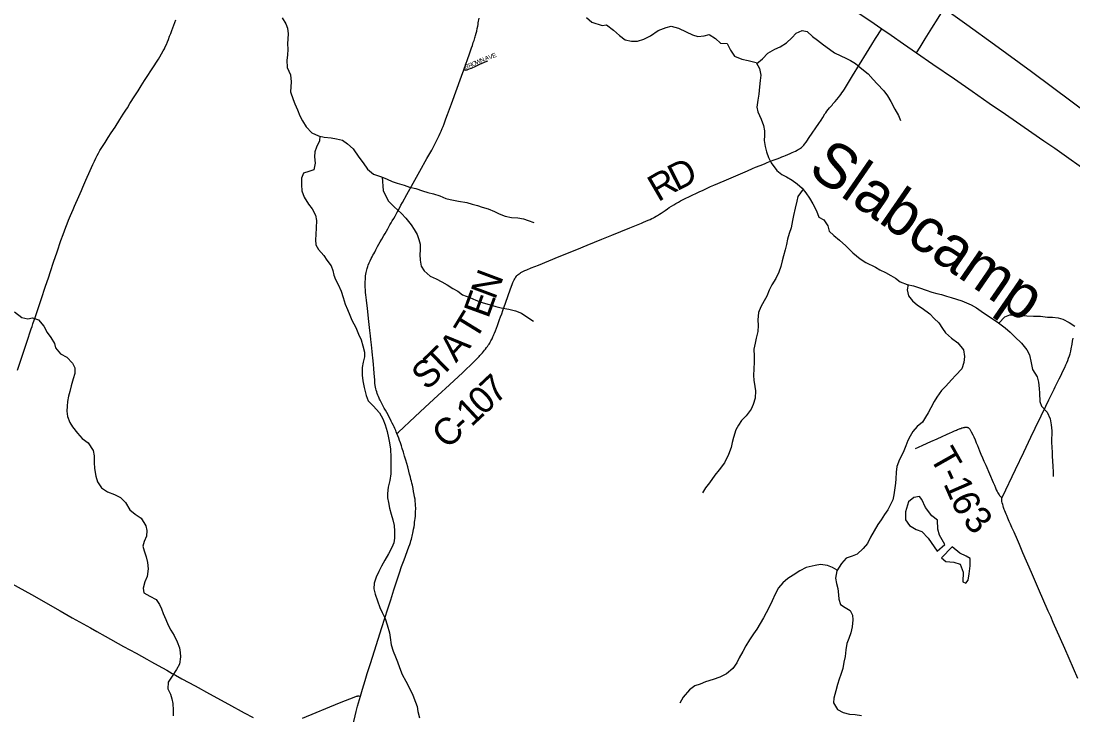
# Model space of a CAD drawing. Extents: x 1451455 to 1749751, y 218250 to 574981.
# Drawn here: x 1591490 to 1603311, y 359101 to 366899 of the extents above; entities that cross this region are included whole.
import ezdxf

# ---------------------------------------------------------------- set-up
doc = ezdxf.new("R2010")
doc.units = 0
for name, color, linetype in [('GM_X_County_Road', 7, 'Continuous'), ('GM_X_County_Road_Text', 7, 'Continuous'), ('GM_X_Minor_Lake', 7, 'Continuous'), ('GM_X_Minor_River', 7, 'Continuous'), ('GM_X_Minor_River_Text', 7, 'Continuous'), ('GM_X_Rail_Line', 7, 'Continuous'), ('GM_X_Township_Road', 7, 'Continuous'), ('GM_X_Township_Road_Text', 7, 'Continuous'), ('GM_X_Township_Subdivision', 7, 'Continuous'), ('GM_X_Township_Subdivision_Text', 7, 'Continuous')]:
    doc.layers.add(name, color=color, linetype=linetype)

msp = doc.modelspace()

# ---------------------------------------------------------------- linework, layer by layer
at = {"layer": 'GM_X_County_Road'}
for points in [[(1600250, 367446), (1600341, 367381), (1600385, 367349), (1600432, 367317), (1600492, 367276), (1600563, 367227), (1600612, 367193), (1600670, 367153), (1600720, 367118), (1600777, 367078), (1600932, 366970), (1601027, 366906), (1601162, 366813)], [(1591451, 362977), (1591495, 363111), (1591533, 363224), (1591554, 363289), (1591605, 363439), (1591614, 363465), (1591624, 363495), (1591648, 363566), (1591718, 363770), (1591766, 363919), (1591797, 364013), (1591821, 364084), (1591856, 364188), (1591896, 364307), (1591938, 364432), (1591962, 364502), (1591978, 364543), (1591992, 364582), (1592008, 364621), (1592025, 364663), (1592047, 364715), (1592076, 364782), (1592092, 364818), (1592141, 364929), (1592169, 364993), (1592186, 365031), (1592220, 365110), (1592268, 365219), (1592297, 365285), (1592314, 365323), (1592331, 365359), (1592346, 365389), (1592360, 365414), (1592377, 365444), (1592389, 365465), (1592404, 365489), (1592434, 365534), (1592470, 365589), (1592504, 365641), (1592546, 365707), (1592600, 365791), (1592638, 365851), (1592668, 365898), (1592685, 365924), (1592714, 365972), (1592768, 366057), (1592806, 366116), (1592840, 366170), (1592879, 366230), (1592914, 366286), (1592949, 366339), (1592985, 366395), (1593012, 366437), (1593033, 366470), (1593049, 366497), (1593070, 366532), (1593087, 366563), (1593101, 366588), (1593110, 366609), (1593123, 366635), (1593134, 366664), (1593146, 366692), (1593159, 366727), (1593172, 366759), (1593184, 366792), (1593229, 366911)], [(1596466, 366351), (1596529, 366530), (1596553, 366598), (1596562, 366625), (1596572, 366656), (1596581, 366681), (1596585, 366695), (1596591, 366711), (1596594, 366723), (1596598, 366736), (1596604, 366761), (1596610, 366784), (1596616, 366814), (1596622, 366843), (1596625, 366861), (1596628, 366879), (1596637, 366930)], [(1595714, 362264), (1595730, 362278), (1595914, 362450), (1596030, 362559), (1596174, 362691), (1596304, 362811), (1596454, 362951), (1596578, 363071), (1596620, 363111), (1596637, 363128), (1596647, 363139), (1596662, 363154), (1596676, 363171), (1596688, 363185), (1596699, 363199), (1596709, 363213), (1596721, 363229), (1596731, 363242), (1596740, 363256), (1596749, 363269), (1596757, 363281), (1596763, 363292), (1596771, 363305), (1596777, 363318), (1596783, 363329), (1596788, 363340), (1596793, 363352), (1596798, 363364), (1596804, 363377), (1596810, 363392), (1596821, 363419), (1596832, 363448), (1596843, 363479), (1596859, 363521), (1596867, 363545), (1596878, 363574), (1596891, 363610), (1596904, 363646), (1596933, 363728), (1596990, 363888), (1597009, 363938), (1597018, 363962), (1597025, 363977), (1597030, 363990), (1597037, 364002), (1597043, 364012), (1597049, 364022), (1597056, 364031), (1597062, 364038), (1597067, 364044), (1597075, 364051), (1597086, 364059), (1597097, 364066), (1597108, 364073), (1597120, 364081), (1597135, 364088), (1597150, 364095), (1597172, 364104), (1597223, 364124), (1597303, 364157), (1597537, 364252), (1597734, 364331), (1597853, 364379), (1598017, 364446), (1598127, 364491), (1598330, 364574), (1598423, 364612), (1598444, 364620), (1598463, 364629), (1598486, 364639), (1598512, 364650), (1598537, 364661), (1598558, 364670), (1598580, 364681), (1598598, 364689), (1598610, 364696), (1598627, 364705), (1598642, 364714), (1598663, 364727), (1598683, 364740), (1598705, 364755), (1598727, 364770), (1598753, 364788), (1598773, 364802), (1598798, 364818), (1598824, 364834), (1598847, 364847), (1598879, 364864), (1598902, 364877), (1598931, 364892), (1598961, 364907), (1598995, 364925), (1599039, 364946), (1599073, 364962), (1599112, 364979), (1599155, 364999), (1599201, 365020), (1599239, 365038), (1599276, 365055), (1599391, 365105), (1599573, 365182), (1599653, 365216), (1599708, 365240), (1599744, 365255), (1599794, 365275), (1599843, 365295), (1599876, 365308), (1599912, 365323), (1599953, 365339), (1599985, 365351), (1600016, 365363), (1600040, 365372), (1600061, 365380), (1600080, 365388), (1600108, 365400), (1600134, 365411), (1600155, 365420), (1600174, 365429), (1600194, 365438), (1600210, 365447), (1600223, 365454), (1600236, 365462), (1600247, 365469), (1600259, 365479), (1600267, 365486), (1600277, 365495), (1600286, 365505), (1600295, 365516), (1600312, 365537), (1600321, 365550), (1600348, 365589), (1600454, 365747), (1600480, 365785), (1600499, 365815), (1600524, 365855), (1600532, 365866), (1600545, 365885), (1600559, 365904), (1600574, 365923), (1600588, 365939), (1600603, 365955), (1600613, 365967), (1600639, 365995), (1600656, 366017), (1600674, 366038), (1600688, 366055), (1600701, 366072), (1600715, 366091), (1600728, 366110), (1600742, 366132), (1600754, 366152), (1600766, 366170), (1600833, 366282), (1600910, 366409), (1600989, 366538), (1601051, 366637), (1601090, 366702), (1601162, 366813)], [(1601162, 366813), (1601268, 366739), (1601408, 366643), (1601554, 366543)], [(1601554, 366543), (1601737, 366415), (1601978, 366250), (1602179, 366111), (1602370, 365977), (1602552, 365851), (1602763, 365706), (1602985, 365553), (1603105, 365469), (1603539, 365165), (1603743, 365023), (1603812, 364976)], [(1595714, 362264), (1595707, 362282), (1595700, 362298), (1595690, 362321), (1595682, 362338), (1595675, 362353), (1595661, 362381), (1595651, 362403), (1595640, 362423), (1595627, 362449), (1595614, 362474), (1595599, 362501), (1595585, 362525), (1595572, 362548), (1595559, 362572), (1595547, 362593), (1595540, 362608), (1595533, 362623), (1595525, 362638), (1595519, 362651), (1595513, 362662), (1595506, 362678), (1595500, 362694), (1595493, 362712), (1595487, 362732), (1595481, 362750), (1595477, 362767), (1595474, 362785), (1595471, 362805), (1595467, 362828), (1595464, 362868), (1595457, 362940), (1595453, 362996), (1595450, 363040), (1595447, 363082), (1595443, 363116), (1595439, 363146), (1595435, 363185), (1595431, 363222), (1595427, 363259), (1595424, 363290), (1595421, 363320), (1595417, 363361), (1595411, 363420), (1595400, 363524), (1595383, 363667), (1595372, 363763), (1595365, 363823), (1595362, 363850), (1595360, 363880), (1595358, 363910), (1595358, 363932), (1595358, 363953), (1595358, 363972), (1595359, 363995), (1595361, 364017), (1595362, 364035), (1595365, 364055), (1595368, 364073), (1595371, 364087), (1595375, 364103), (1595379, 364118), (1595383, 364130), (1595387, 364141), (1595392, 364156), (1595402, 364181), (1595412, 364204), (1595424, 364229), (1595434, 364249), (1595444, 364267), (1595453, 364283), (1595464, 364303), (1595478, 364328), (1595497, 364365), (1595511, 364391), (1595526, 364417), (1595543, 364448), (1595568, 364489), (1595582, 364513), (1595595, 364536), (1595612, 364564), (1595623, 364585), (1595636, 364607), (1595649, 364630), (1595662, 364654), (1595678, 364681), (1595693, 364708), (1595704, 364728), (1595716, 364750), (1595731, 364777), (1595745, 364802), (1595759, 364828), (1595776, 364861), (1595825, 364949), (1595897, 365078), (1595971, 365213), (1596051, 365353), (1596105, 365449), (1596117, 365470), (1596129, 365492), (1596140, 365514), (1596151, 365537), (1596162, 365560), (1596173, 365584), (1596187, 365613), (1596198, 365637), (1596210, 365663), (1596222, 365690), (1596232, 365714), (1596243, 365744), (1596264, 365801), (1596282, 365847), (1596328, 365970), (1596439, 366279), (1596466, 366351)], [(1602513, 361541), (1602519, 361553), (1602665, 361861), (1602757, 362053), (1602837, 362222), (1602886, 362325), (1602953, 362463), (1603005, 362573), (1603040, 362643), (1603098, 362761), (1603112, 362790), (1603125, 362817), (1603145, 362855), (1603157, 362878), (1603170, 362905), (1603187, 362939), (1603206, 362978), (1603218, 363007), (1603232, 363035), (1603242, 363058), (1603252, 363084), (1603262, 363111), (1603271, 363137), (1603278, 363160), (1603285, 363189), (1603292, 363217), (1603302, 363267), (1603307, 363303), (1603311, 363336)], [(1595303, 359314), (1595326, 359391), (1595342, 359440), (1595357, 359489), (1595381, 359569), (1595399, 359624), (1595417, 359681), (1595440, 359751), (1595462, 359821), (1595546, 360084), (1595611, 360293), (1595644, 360396), (1595680, 360506), (1595719, 360631), (1595741, 360699), (1595766, 360771), (1595794, 360845), (1595848, 360989), (1595858, 361018), (1595866, 361040), (1595871, 361058), (1595876, 361077), (1595881, 361094), (1595885, 361111), (1595889, 361128), (1595893, 361145), (1595897, 361164), (1595902, 361191), (1595906, 361217), (1595910, 361243), (1595913, 361266), (1595915, 361287), (1595918, 361310), (1595921, 361337), (1595923, 361360), (1595924, 361380), (1595924, 361396), (1595925, 361411), (1595925, 361428), (1595924, 361450), (1595923, 361473), (1595920, 361503), (1595917, 361525), (1595913, 361551), (1595908, 361579), (1595902, 361612), (1595895, 361647), (1595891, 361666), (1595888, 361683), (1595882, 361705), (1595877, 361727), (1595872, 361749), (1595865, 361775), (1595857, 361807), (1595848, 361841), (1595835, 361889), (1595824, 361926), (1595813, 361963), (1595799, 362011), (1595787, 362053), (1595774, 362094), (1595765, 362126), (1595754, 362158), (1595744, 362187), (1595736, 362210), (1595725, 362239), (1595714, 362264)], [(1603367, 359512), (1603218, 359848), (1603170, 359956), (1603089, 360139), (1603060, 360207), (1603033, 360268), (1602925, 360518), (1602846, 360702), (1602749, 360925), (1602710, 361015), (1602686, 361070), (1602649, 361154), (1602625, 361209), (1602610, 361244), (1602595, 361276), (1602580, 361312), (1602566, 361344), (1602559, 361359), (1602552, 361376), (1602545, 361394), (1602539, 361412), (1602531, 361434), (1602526, 361450), (1602521, 361466), (1602515, 361485), (1602511, 361499), (1602510, 361512), (1602510, 361522), (1602511, 361532), (1602513, 361541)], [(1594497, 355817), (1594558, 356075), (1594601, 356264), (1594673, 356584), (1594724, 356808), (1594782, 357064), (1594826, 357255), (1594850, 357361), (1594884, 357505), (1594913, 357636), (1594945, 357773), (1594981, 357930), (1595009, 358052), (1595034, 358163), (1595087, 358404), (1595148, 358675), (1595186, 358836), (1595245, 359091), (1595256, 359140), (1595271, 359200), (1595292, 359275), (1595303, 359314)]]:
    msp.add_lwpolyline(points, dxfattribs=at)
at = {"layer": 'GM_X_Minor_Lake'}
for points in [[(1601871, 361016), (1601812, 361123), (1601791, 361190), (1601787, 361292), (1601724, 361339), (1601653, 361432), (1601612, 361521), (1601585, 361555), (1601521, 361546), (1601464, 361495), (1601427, 361385), (1601427, 361293), (1601472, 361231), (1601550, 361185), (1601613, 361164), (1601682, 361089), (1601784, 360941)], [(1601784, 360941), (1601871, 361016)], [(1601833, 360867), (1601882, 360826), (1601970, 360820), (1602042, 360795), (1602076, 360707), (1602073, 360597), (1602107, 360582), (1602133, 360616), (1602144, 360688), (1602157, 360776), (1602156, 360858), (1602109, 360887), (1602039, 360920), (1601954, 360989)], [(1601954, 360989), (1601833, 360867)]]:
    msp.add_lwpolyline(points, dxfattribs=at)
at = {"layer": 'GM_X_Minor_River'}
for points in [[(1594425, 366935), (1594466, 366869), (1594483, 366818), (1594490, 366754), (1594489, 366700), (1594486, 366642), (1594488, 366584), (1594483, 366514), (1594476, 366458), (1594481, 366375), (1594517, 366295), (1594526, 366216), (1594522, 366160), (1594519, 366102), (1594549, 366018), (1594565, 365967), (1594598, 365901), (1594621, 365834), (1594652, 365777), (1594693, 365711), (1594759, 365641), (1594831, 365610), (1594898, 365595), (1594974, 365585), (1595036, 365576), (1595103, 365559), (1595157, 365520), (1595222, 365463), (1595284, 365370), (1595335, 365305), (1595384, 365236), (1595451, 365180), (1595540, 365147), (1595605, 365122), (1595661, 365097), (1595718, 365076), (1595794, 365054), (1595855, 365033), (1595927, 365016), (1596002, 364992), (1596062, 364973), (1596124, 364958), (1596195, 364933), (1596262, 364906), (1596314, 364893), (1596404, 364873), (1596501, 364858), (1596561, 364840), (1596618, 364825), (1596672, 364808), (1596739, 364787), (1596811, 364758), (1596862, 364733), (1596932, 364706), (1597001, 364691), (1597073, 364687), (1597135, 364676), (1597190, 364657), (1597254, 364634)], [(1597843, 366940), (1597904, 366885)], [(1597904, 366885), (1598019, 366850), (1598069, 366855), (1598146, 366797), (1598215, 366736), (1598280, 366687), (1598348, 366672), (1598416, 366673), (1598488, 366694), (1598564, 366733), (1598649, 366791), (1598741, 366828), (1598797, 366843), (1598877, 366820), (1598964, 366778), (1599037, 366743), (1599097, 366726), (1599167, 366731), (1599221, 366746), (1599292, 366703), (1599349, 366652), (1599423, 366645), (1599462, 366570), (1599509, 366505), (1599589, 366472), (1599662, 366457), (1599752, 366433), (1599789, 366365), (1599802, 366292), (1599797, 366232), (1599790, 366158), (1599781, 366076), (1599768, 366008), (1599759, 365930), (1599768, 365878), (1599807, 365797), (1599832, 365725), (1599843, 365665), (1599844, 365614), (1599841, 365556), (1599852, 365490), (1599867, 365430), (1599889, 365367), (1599918, 365305), (1599982, 365218), (1600040, 365175), (1600093, 365150), (1600154, 365109), (1600212, 365068), (1600269, 365021), (1600310, 364970), (1600351, 364908), (1600386, 364843), (1600427, 364766), (1600456, 364696), (1600512, 364665), (1600557, 364596), (1600570, 364536), (1600623, 364489), (1600686, 364438), (1600757, 364371), (1600838, 364295), (1600919, 364228), (1600982, 364187), (1601090, 364133), (1601141, 364102), (1601205, 364073), (1601264, 364040), (1601315, 364008), (1601367, 363969), (1601448, 363939), (1601518, 363922), (1601586, 363901), (1601661, 363876), (1601723, 363853), (1601779, 363838), (1601832, 363826), (1601890, 363807), (1601942, 363794), (1602003, 363773), (1602061, 363754), (1602115, 363731), (1602168, 363710), (1602226, 363678), (1602279, 363639), (1602339, 363598), (1602404, 363555), (1602473, 363508), (1602548, 363450), (1602604, 363404), (1602659, 363349), (1602732, 363278), (1602793, 363206), (1602824, 363148), (1602842, 363060), (1602855, 362983), (1602910, 362900), (1602925, 362842), (1602930, 362770), (1602934, 362716), (1602940, 362625)], [(1599759, 366420), (1599822, 366474), (1599881, 366538), (1599960, 366584), (1600022, 366608), (1600092, 366655), (1600153, 366710), (1600200, 366761), (1600268, 366794), (1600322, 366781), (1600385, 366726), (1600440, 366683), (1600507, 366630), (1600573, 366581), (1600630, 366540), (1600701, 366509), (1600757, 366482), (1600809, 366457), (1600866, 366422), (1600919, 366378), (1601010, 366306), (1601065, 366243), (1601110, 366192), (1601187, 366113), (1601228, 366058), (1601265, 365996), (1601308, 365907), (1601349, 365838), (1601374, 365780)], [(1594848, 365606), (1594842, 365552), (1594811, 365482), (1594792, 365428), (1594786, 365374), (1594795, 365300), (1594782, 365228), (1594723, 365207), (1594665, 365190), (1594643, 365134), (1594640, 365058), (1594647, 364992), (1594672, 364921), (1594722, 364842), (1594761, 364790), (1594798, 364717), (1594809, 364659), (1594808, 364574), (1594803, 364500), (1594798, 364442), (1594802, 364384), (1594833, 364330), (1594894, 364264), (1594927, 364212), (1594976, 364147), (1594993, 364096), (1595006, 364044), (1595023, 363994), (1595055, 363937), (1595089, 363862), (1595108, 363792), (1595133, 363717), (1595160, 363657), (1595185, 363594), (1595206, 363536), (1595253, 363455), (1595282, 363380), (1595311, 363315), (1595332, 363249), (1595351, 363178), (1595350, 363124), (1595333, 363065), (1595323, 363007), (1595325, 362918), (1595330, 362856), (1595345, 362782), (1595368, 362691), (1595389, 362633), (1595448, 362574), (1595519, 362496), (1595556, 362429), (1595583, 362363), (1595606, 362286), (1595620, 362216), (1595630, 362158), (1595643, 362087), (1595645, 361999), (1595646, 361917), (1595645, 361811), (1595634, 361735), (1595615, 361661), (1595608, 361591), (1595609, 361541), (1595618, 361487), (1595631, 361426), (1595650, 361356), (1595669, 361293), (1595684, 361229), (1595687, 361165), (1595688, 361089), (1595678, 361037), (1595655, 360985), (1595618, 360912), (1595579, 360842), (1595542, 360775), (1595512, 360715), (1595479, 360650), (1595458, 360582), (1595455, 360520), (1595470, 360459), (1595520, 360310), (1595549, 360252), (1595582, 360185), (1595605, 360114), (1595630, 360024), (1595639, 359970), (1595648, 359889), (1595671, 359817), (1595698, 359754), (1595721, 359700), (1595742, 359633), (1595771, 359555), (1595813, 359480), (1595854, 359401), (1595891, 359324), (1595924, 359247), (1595941, 359195), (1595948, 359141), (1595967, 359068)], [(1595548, 365144), (1595558, 364996), (1595587, 364940), (1595620, 364875), (1595683, 364810), (1595764, 364736), (1595813, 364683), (1595875, 364610), (1595909, 364557), (1595940, 364501), (1595959, 364444), (1595974, 364390), (1595975, 364326), (1595972, 364274), (1595974, 364211), (1595987, 364143), (1596020, 364092), (1596089, 364033), (1596154, 364002), (1596217, 363967), (1596277, 363934), (1596342, 363893), (1596399, 363862), (1596451, 363823), (1596532, 363791), (1596601, 363762), (1596671, 363737), (1596762, 363709), (1596824, 363690), (1596887, 363675), (1596971, 363661), (1597046, 363642), (1597112, 363617), (1597173, 363576), (1597248, 363526)], [(1600279, 365009), (1600220, 364928), (1600209, 364876), (1600190, 364796), (1600171, 364714), (1600160, 364656), (1600143, 364576), (1600122, 364512), (1600103, 364449), (1600092, 364389), (1600076, 364327), (1600057, 364261), (1600044, 364205), (1600027, 364139), (1600006, 364077), (1599971, 364006), (1599928, 363934), (1599898, 363875), (1599869, 363809), (1599840, 363755), (1599803, 363686), (1599778, 363622), (1599771, 363542), (1599774, 363478), (1599769, 363412), (1599752, 363336), (1599738, 363280), (1599725, 363212), (1599729, 363132), (1599729, 363066), (1599723, 362990), (1599720, 362914), (1599724, 362862), (1599737, 362793), (1599742, 362743), (1599739, 362661), (1599716, 362589), (1599693, 362538), (1599638, 362462), (1599586, 362409), (1599553, 362357), (1599524, 362304), (1599497, 362218), (1599480, 362164), (1599468, 362106), (1599440, 362029), (1599395, 361935), (1599336, 361854), (1599288, 361797), (1599228, 361711), (1599182, 361654), (1599147, 361596)], [(1601460, 363937), (1601449, 363877), (1601461, 363811), (1601506, 363756), (1601565, 363705), (1601616, 363671), (1601703, 363607), (1601751, 363556), (1601802, 363508), (1601843, 363445), (1601880, 363394), (1601947, 363337), (1602017, 363284), (1602079, 363203), (1602090, 363129), (1602083, 363061), (1602060, 362991), (1601995, 362918), (1601945, 362868), (1601882, 362797), (1601835, 362746), (1601780, 362674), (1601750, 362623), (1601715, 362551), (1601682, 362498), (1601653, 362446), (1601618, 362392), (1601560, 362341), (1601513, 362288), (1601480, 362236), (1601456, 362184), (1601431, 362127), (1601402, 362049), (1601361, 361971), (1601330, 361894), (1601323, 361830), (1601320, 361756), (1601315, 361706), (1601306, 361628), (1601299, 361576), (1601287, 361518), (1601262, 361466), (1601229, 361408), (1601194, 361355), (1601154, 361295), (1601119, 361242), (1601078, 361170), (1601035, 361101), (1601000, 361027), (1600953, 360972), (1600887, 360909), (1600830, 360886), (1600762, 360864), (1600709, 360805), (1600656, 360722), (1600643, 360640), (1600652, 360578), (1600668, 360521), (1600675, 360453), (1600678, 360403), (1600699, 360343), (1600750, 360310), (1600808, 360277), (1600835, 360222), (1600838, 360172), (1600831, 360090), (1600814, 360024), (1600792, 359959), (1600771, 359903), (1600758, 359833), (1600749, 359759), (1600734, 359695), (1600723, 359625), (1600702, 359555), (1600683, 359503), (1600664, 359442), (1600646, 359372), (1600622, 359292), (1600618, 359236), (1600665, 359163), (1600730, 359130), (1600798, 359111), (1600862, 359106), (1600933, 359097)], [(1591415, 363633), (1591498, 363567), (1591566, 363552), (1591620, 363565), (1591687, 363540), (1591746, 363471), (1591783, 363398), (1591824, 363342), (1591865, 363277), (1591879, 363227), (1591934, 363160), (1592003, 363120), (1592070, 363055), (1592095, 363001), (1592094, 362939), (1592075, 362879), (1592052, 362799), (1592037, 362737), (1592025, 362683), (1592012, 362623), (1592007, 362573), (1592004, 362515), (1592013, 362455), (1592038, 362388), (1592068, 362338), (1592123, 362269), (1592178, 362208), (1592245, 362161), (1592299, 362074), (1592311, 362015), (1592313, 361937), (1592317, 361871), (1592329, 361783), (1592348, 361720), (1592395, 361655), (1592463, 361610), (1592540, 361577), (1592607, 361544), (1592664, 361487)], [(1602476, 363505), (1602546, 363575), (1602602, 363596), (1602654, 363599), (1602706, 363592), (1602792, 363585), (1602866, 363582), (1602946, 363581), (1603025, 363572), (1603079, 363571), (1603143, 363564), (1603197, 363547), (1603268, 363510), (1603332, 363471)], [(1602940, 362625), (1602956, 362573), (1603021, 362504), (1603055, 362429), (1603064, 362361), (1603072, 362293), (1603070, 362167), (1603073, 362108), (1603076, 362056), (1603077, 362006), (1603081, 361956), (1603086, 361892), (1603089, 361834), (1603088, 361782)], [(1592664, 361487), (1592711, 361408), (1592774, 361358), (1592839, 361311), (1592894, 361226), (1592903, 361174), (1592898, 361110), (1592874, 361050), (1592857, 360998), (1592872, 360944), (1592897, 360879), (1592912, 360815), (1592919, 360745), (1592906, 360659), (1592883, 360597), (1592864, 360525), (1592869, 360475), (1592939, 360438), (1593008, 360399), (1593045, 360344), (1593068, 360294), (1593088, 360241), (1593117, 360174), (1593144, 360112), (1593175, 360055), (1593210, 359995), (1593245, 359924), (1593270, 359857), (1593279, 359805), (1593282, 359755), (1593269, 359673), (1593236, 359611), (1593187, 359538), (1593142, 359471), (1593139, 359394), (1593170, 359334), (1593186, 359283), (1593195, 359229), (1593200, 359157), (1593199, 359091)], [(1600660, 360727), (1600607, 360757), (1600551, 360780), (1600472, 360793), (1600412, 360782), (1600311, 360757), (1600241, 360722), (1600166, 360673), (1600108, 360634), (1600049, 360587), (1600003, 360529), (1599966, 360460), (1599929, 360382), (1599892, 360307), (1599863, 360249), (1599832, 360194), (1599797, 360130), (1599759, 360064), (1599722, 360013), (1599675, 359944), (1599636, 359880), (1599599, 359815), (1599558, 359745), (1599532, 359689), (1599487, 359622), (1599416, 359563), (1599344, 359528), (1599266, 359499), (1599183, 359472), (1599121, 359449), (1599063, 359428), (1599002, 359383), (1598929, 359300), (1598892, 359233)]]:
    msp.add_lwpolyline(points, dxfattribs=at)
at = {"layer": 'GM_X_Rail_Line'}
msp.add_lwpolyline([(1598493, 368785), (1599149, 368565), (1599807, 368345), (1599918, 368307), (1600045, 368256), (1600161, 368206), (1600270, 368151), (1600385, 368087), (1600477, 368030), (1600577, 367963), (1600684, 367889), (1600808, 367799), (1602119, 366859), (1602430, 366635), (1602844, 366331), (1603980, 365486)], dxfattribs=at)
at = {"layer": 'GM_X_Township_Road'}
for points in [[(1601554, 366543), (1601593, 366604), (1601651, 366699), (1601725, 366818), (1601795, 366931), (1601844, 367008), (1601891, 367083), (1601905, 367106), (1601918, 367125), (1601931, 367145), (1601945, 367166), (1601963, 367192), (1601974, 367210), (1601987, 367228), (1601994, 367239), (1602001, 367248), (1602008, 367256), (1602015, 367264), (1602022, 367270)], [(1601542, 362095), (1601574, 362110), (1601625, 362133), (1601714, 362174), (1601786, 362206), (1601839, 362231), (1601890, 362254), (1601932, 362272), (1601950, 362280), (1601964, 362287), (1601979, 362293), (1602001, 362303), (1602013, 362308), (1602023, 362312), (1602034, 362317), (1602043, 362320), (1602050, 362322), (1602062, 362326), (1602071, 362329), (1602080, 362331), (1602091, 362333), (1602097, 362334), (1602103, 362335), (1602110, 362336), (1602117, 362335), (1602120, 362335), (1602124, 362334), (1602127, 362333), (1602131, 362331), (1602134, 362330), (1602137, 362328), (1602141, 362325), (1602144, 362322), (1602148, 362318), (1602151, 362313), (1602155, 362307), (1602164, 362292), (1602166, 362288)], [(1602166, 362288), (1602172, 362275), (1602184, 362250), (1602196, 362225), (1602210, 362194), (1602224, 362159), (1602236, 362130), (1602248, 362101), (1602261, 362069), (1602276, 362031), (1602294, 361989), (1602310, 361953), (1602330, 361909), (1602414, 361713), (1602427, 361684), (1602440, 361653), (1602449, 361631), (1602458, 361614), (1602465, 361599), (1602472, 361588), (1602480, 361576), (1602486, 361566), (1602493, 361559), (1602503, 361549), (1602513, 361541)], [(1591383, 360579), (1591606, 360454), (1591928, 360272), (1592065, 360193), (1592148, 360147), (1592269, 360081), (1592343, 360041), (1592434, 359988), (1592642, 359871), (1592783, 359794), (1592904, 359727), (1592956, 359699), (1593030, 359659), (1593128, 359604), (1593190, 359568), (1593227, 359547), (1593296, 359509), (1593446, 359427), (1593607, 359340), (1593821, 359224), (1593999, 359127), (1594097, 359072)], [(1594654, 359065), (1595068, 359239), (1595252, 359310), (1595258, 359312), (1595264, 359313), (1595270, 359314), (1595276, 359315), (1595283, 359315), (1595289, 359315), (1595303, 359314)]]:
    msp.add_lwpolyline(points, dxfattribs=at)
at = {"layer": 'GM_X_Township_Subdivision'}
msp.add_lwpolyline([(1596466, 366351), (1596474, 366350), (1596480, 366349), (1596485, 366348), (1596491, 366349), (1596497, 366350), (1596502, 366351), (1596511, 366354), (1596525, 366360), (1596552, 366371), (1596600, 366392), (1596646, 366413), (1596673, 366425), (1596698, 366435), (1596735, 366451)], dxfattribs=at)

# ---------------------------------------------------------------- texts
at = {"layer": 'GM_X_County_Road_Text'}
for s, rotation, p in [('D', 26.8257, (1598857, 364983)), ('R', 30.2348, (1598648, 364861)), ('N', 69.4393, (1596816, 363757)), ('E', 69.9754, (1596739, 363547)), ('T', 58.4794, (1596594, 363297)), ('A', 47.5019, (1596378, 363052)), ('T', 44.0698, (1596203, 362882)), ('S', 43.0072, (1596050, 362740)), ('7', 43.2188, (1596821, 362584)), ('0', 43.0543, (1596685, 362457)), ('1', 43.0196, (1596550, 362331)), ('C', 43.0125, (1596279, 362079)), ('-', 43.0125, (1596460, 362247))]:
    msp.add_text(s, height=300, rotation=rotation, dxfattribs=at).set_placement(p)
at = {"layer": 'GM_X_Minor_River_Text'}
msp.add_text('Slabcamp', height=500, rotation=325.4153, dxfattribs=at).set_placement((1600317, 365192))
at = {"layer": 'GM_X_Township_Road_Text'}
for s, rotation, p in [('T', 299.4988, (1601693, 362002)), ('-', 294.4769, (1601801, 361813)), ('1', 293.5546, (1601851, 361702)), ('6', 295.3082, (1601929, 361523)), ('3', 312.1793, (1602061, 361276))]:
    msp.add_text(s, height=300, rotation=rotation, dxfattribs=at).set_placement(p)
at = {"layer": 'GM_X_Township_Subdivision_Text'}
for s, rotation, p in [('O', 22.9748, (1596565, 366387)), ('W', 24.0491, (1596607, 366405)), ('N', 24.9838, (1596660, 366429)), ('A', 20.5919, (1596711, 366452)), ('V', 20.1288, (1596752, 366467)), ('E', 20.1115, (1596794, 366482)), ('B', 7.7455, (1596476, 366363)), ('R', 22.5082, (1596528, 366372))]:
    msp.add_text(s, height=50, rotation=rotation, dxfattribs=at).set_placement(p)

doc.saveas('drawing.dxf')
